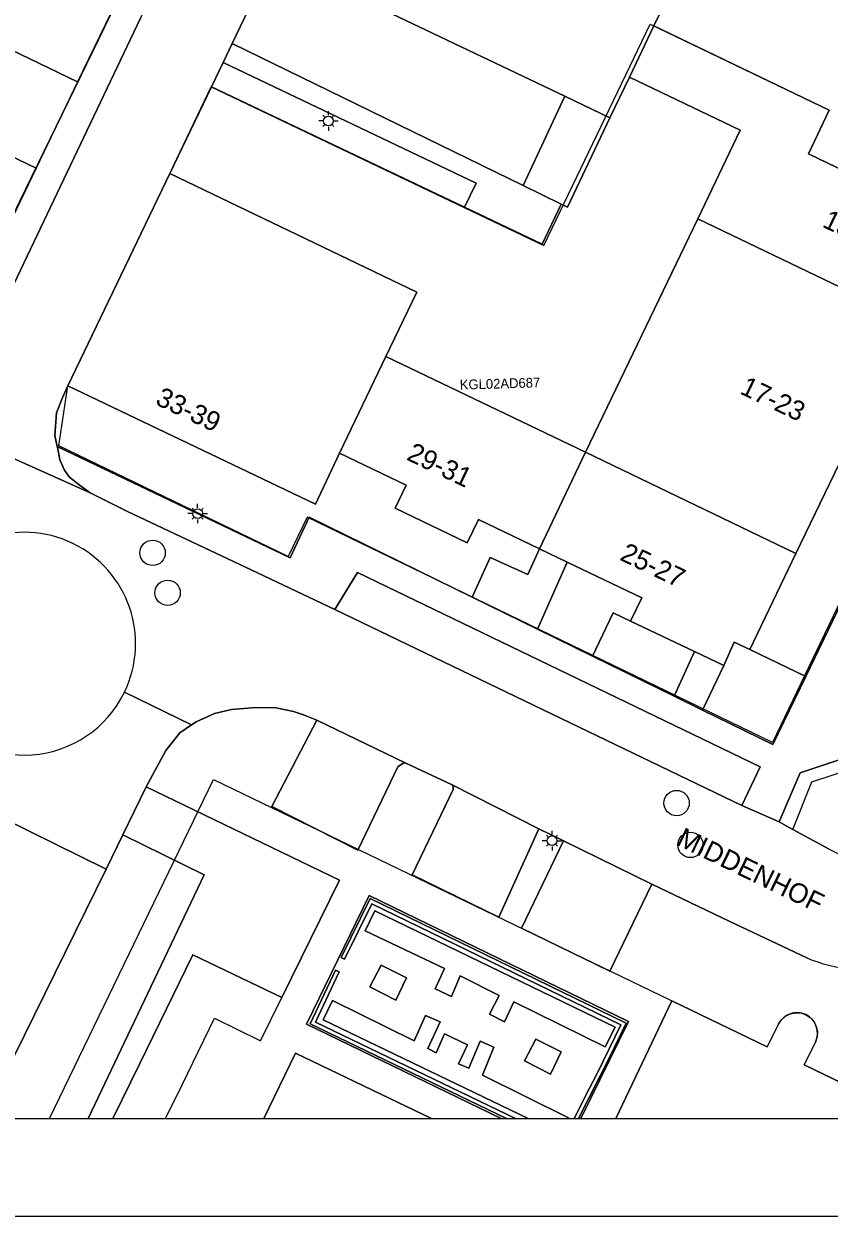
# Model space of a CAD drawing. Extents: x 124901 to 125496, y 515369 to 515789.
# Drawn here: x 125219 to 125260.3, y 515368.5 to 515429.7 of the extents above; entities that cross this region are included whole.
import ezdxf

# ---------------------------------------------------------------- set-up
doc = ezdxf.new("R2010")
doc.units = 0
for name, color, linetype in [('Alg Kaders', 7, 'Continuous'), ('Gebouw', 7, 'Continuous'), ('Lichtmast', 7, 'Continuous'), ('Onbegroeid terrein', 7, 'Continuous'), ('Overige bouwwerk', 7, 'Continuous'), ('Parkeren', 7, 'Continuous'), ('Perceelnummers', 7, 'Continuous'), ('Perceelsgrenzen', 7, 'Continuous'), ('Putten', 7, 'Continuous'), ('Teksten', 7, 'Continuous'), ('Vegetatie', 7, 'Continuous'), ('Voetpad', 7, 'Continuous'), ('Wegen drempel verkeerseiland', 7, 'Continuous'), ('Wegen lokale weg', 7, 'Continuous')]:
    doc.layers.add(name, color=color, linetype=linetype)

msp = doc.modelspace()

# ---------------------------------------------------------------- linework, layer by layer
at = {"layer": 'Alg Kaders'}
for points in [[(125495.925, 515789.043), (124901.425, 515789.043), (124901.425, 515368.543), (125495.925, 515368.543)], [(125490.925, 515784.043), (124906.425, 515784.043), (124906.425, 515373.543), (125490.925, 515373.543)]]:
    msp.add_lwpolyline(points, close=True, dxfattribs=at)
at = {"layer": 'Gebouw'}
msp.add_line((125257.67, 515378.39), (125257.1, 515377.22), dxfattribs=at)
for points in [[(125250.03, 515426.96), (125255.71, 515424.23), (125253.531, 515419.694), (125264.329, 515414.501), (125266.7, 515419.43), (125265.9, 515419.81), (125266.47, 515421), (125261.7, 515423.29), (125261.13, 515422.1), (125259.21, 515423.03), (125260.28, 515425.26), (125251.28, 515429.58)], [(125237.54, 515412.63), (125239.13, 515415.93), (125226.46, 515422.01), (125221.23, 515411.13), (125233.93, 515405.06), (125235.16, 515407.67)], [(125258.571, 515402.53), (125260.779, 515407.12), (125262.161, 515409.994), (125264.329, 515414.501), (125253.531, 515419.694), (125247.78, 515407.72)], [(125242.29, 515404.27), (125245.415, 515402.771), (125247.78, 515407.72), (125237.54, 515412.63), (125235.16, 515407.67), (125238.58, 515406.03), (125238.02, 515404.85), (125241.71, 515403.07)], [(125253.36, 515397.5), (125254.88, 515396.78), (125255.41, 515397.98), (125256.2, 515397.6), (125258.571, 515402.53), (125247.78, 515407.72), (125245.415, 515402.771), (125246.847, 515402.084), (125250.67, 515400.25), (125250.09, 515399.05)]]:
    msp.add_lwpolyline(points, close=True, dxfattribs=at)
for points in [[(125257.1, 515377.22), (125252.21, 515379.58), (125249.328, 515373.543)], [(125263.392, 515373.543), (125263.502, 515373.838), (125264.023, 515373.59), (125264.132, 515373.825), (125259, 515376.3), (125259.57, 515377.47)], [(125239.876, 515373.543), (125232.91, 515376.9), (125231.293, 515373.543)]]:
    msp.add_lwpolyline(points, dxfattribs=at)
msp.add_arc((125258.618, 515377.926), 1.056, 334.38273, 153.94376, dxfattribs=at)
at = {"layer": 'Lichtmast'}
for p, q in [((125234.387, 515424.92), (125234.317, 515424.991)), ((125234.599, 515425.008), (125234.599, 515425.208)), ((125234.811, 515424.92), (125234.882, 515424.992)), ((125234.299, 515424.709), (125234.099, 515424.708)), ((125234.387, 515424.496), (125234.315, 515424.425)), ((125234.599, 515424.408), (125234.599, 515424.208)), ((125234.811, 515424.496), (125234.881, 515424.425)), ((125234.899, 515424.708), (125235.099, 515424.708)), ((125227.676, 515404.786), (125227.606, 515404.857)), ((125227.888, 515404.874), (125227.888, 515405.074)), ((125228.1, 515404.786), (125228.171, 515404.858)), ((125227.588, 515404.575), (125227.388, 515404.574)), ((125227.676, 515404.362), (125227.604, 515404.291)), ((125227.888, 515404.274), (125227.888, 515404.074)), ((125228.1, 515404.362), (125228.17, 515404.291)), ((125228.188, 515404.574), (125228.388, 515404.574)), ((125246.065, 515388.097), (125246.065, 515388.297)), ((125245.765, 515387.798), (125245.565, 515387.797)), ((125245.853, 515387.585), (125245.781, 515387.514)), ((125245.853, 515388.009), (125245.783, 515388.08)), ((125246.277, 515388.009), (125246.348, 515388.081)), ((125246.277, 515387.585), (125246.347, 515387.514)), ((125246.365, 515387.797), (125246.565, 515387.797)), ((125246.065, 515387.497), (125246.065, 515387.297))]:
    msp.add_line(p, q, dxfattribs=at)
for centre in [(125234.599, 515424.708), (125227.888, 515404.574), (125246.065, 515387.797)]:
    msp.add_circle(centre, 0.25, dxfattribs=at)
at = {"layer": 'Onbegroeid terrein'}
for points in [[(125212.378, 515407.217), (125218.773, 515420.602), (125228.705, 515441.027), (125231.369, 515446.506), (125208.757, 515457.227), (125207.246, 515457.999), (125185.331, 515468.649), (125174.743, 515446.788), (125169.594, 515436.119), (125169.208, 515435.054), (125169.078, 515434.302), (125169.052, 515433.637), (125169.143, 515433.015), (125169.246, 515432.293), (125171.72, 515424.504), (125175.501, 515422.7), (125184.563, 515418.371), (125187.6, 515416.92), (125188.955, 515416.229), (125189.83, 515418.039), (125192.711, 515416.656), (125201.09, 515412.635)], [(125255.71, 515424.23), (125250.03, 515426.96), (125249.035, 515424.874), (125246.849, 515420.292), (125246.532, 515420.442), (125245.559, 515418.383), (125241.581, 515420.294), (125228.595, 515426.458), (125226.46, 515422.01), (125239.13, 515415.93), (125237.54, 515412.63), (125247.78, 515407.72), (125253.531, 515419.694)], [(125245.415, 515402.771), (125242.29, 515404.27), (125241.71, 515403.07), (125238.02, 515404.85), (125238.58, 515406.03), (125235.16, 515407.67), (125233.93, 515405.06), (125221.23, 515411.13), (125220.944, 515410.472), (125220.656, 515409.743), (125220.57, 515408.581), (125220.688, 515408.019), (125232.629, 515402.3), (125233.613, 515404.388), (125241.964, 515400.292), (125242.884, 515402.329), (125244.821, 515401.455)], [(125256.2, 515397.6), (125259.073, 515396.218), (125263.683, 515405.757), (125260.779, 515407.12), (125258.571, 515402.53)], [(125246.847, 515402.084), (125245.312, 515398.65), (125248.131, 515397.267), (125249.196, 515399.48), (125250.09, 515399.05), (125250.67, 515400.25)], [(125254.88, 515396.78), (125253.36, 515397.5), (125252.326, 515395.21), (125253.781, 515394.496)], [(125248.784, 515377.222), (125244.096, 515379.534), (125243.618, 515378.512), (125242.857, 515378.904), (125243.357, 515379.86), (125241.358, 515380.86), (125240.901, 515379.816), (125240.075, 515380.208), (125240.554, 515381.251), (125236.477, 515383.169), (125236.974, 515384.201), (125249.302, 515378.242)], [(125238.604, 515380.765), (125238.054, 515379.615), (125236.715, 515380.301), (125237.298, 515381.418)], [(125244.648, 515376.506), (125245.232, 515377.623), (125246.537, 515376.97), (125245.988, 515375.819)]]:
    msp.add_lwpolyline(points, close=True, dxfattribs=at)
for points in [[(125247.543, 515373.543), (125249.988, 515378.532), (125236.683, 515384.989), (125233.468, 515378.393), (125243.453, 515373.543)], [(125247.202, 515373.543), (125247.987, 515375.099), (125248.385, 515375.851), (125249.592, 515378.35), (125236.825, 515384.568), (125235.424, 515381.722), (125235.245, 515381.81), (125236.733, 515384.835), (125249.859, 515378.443), (125248.972, 515376.608), (125248.551, 515375.771), (125247.426, 515373.543)], [(125243.736, 515373.543), (125233.667, 515378.4), (125234.963, 515381.161), (125235.144, 515381.076), (125233.932, 515378.494), (125244.196, 515373.543)], [(125244.833, 515373.543), (125234.335, 515378.616), (125234.809, 515379.606), (125238.991, 515377.531), (125239.578, 515378.841), (125240.323, 515378.502), (125239.691, 515377.147), (125240.12, 515376.921), (125240.549, 515377.892), (125241.724, 515377.327), (125241.272, 515376.356), (125241.792, 515376.13), (125242.371, 515377.511), (125243.079, 515377.215), (125242.492, 515375.769), (125246.912, 515373.593), (125246.887, 515373.543)]]:
    msp.add_lwpolyline(points, dxfattribs=at)
at = {"layer": 'Overige bouwwerk'}
msp.add_lwpolyline([(125226.246, 515373.543), (125227.114, 515375.316), (125228.762, 515378.688), (125231.118, 515377.537), (125232.2, 515379.75), (125227.642, 515381.939), (125224.922, 515376.374), (125223.538, 515373.543)], dxfattribs=at)
at = {"layer": 'Parkeren'}
for points in [[(125244.589, 515421.391), (125246.723, 515425.977), (125231.784, 515433.104), (125229.663, 515428.685)], [(125234.926, 515399.649), (125255.788, 515389.604), (125256.728, 515391.589), (125236.082, 515401.556), (125235.68, 515400.893)], [(125238.571, 515391.774), (125233.994, 515393.977), (125231.703, 515389.555), (125236.107, 515387.309), (125238.153, 515391.578), (125238.423, 515391.778), (125238.493, 515391.791)], [(125245.38, 515388.411), (125240.944, 515390.666), (125240.995, 515390.553), (125241.001, 515390.419), (125238.884, 515386.042), (125243.327, 515383.88)], [(125251.178, 515385.568), (125246.655, 515387.788), (125244.498, 515383.312), (125249.03, 515381.106)]]:
    msp.add_lwpolyline(points, close=True, dxfattribs=at)
msp.add_lwpolyline([(125222.275, 515373.543), (125228.231, 515386.048), (125224.058, 515388.094), (125223.196, 515386.345), (125216.885, 515373.543)], dxfattribs=at)
at = {"layer": 'Perceelsgrenzen'}
for points in [[(125169.594, 515436.119), (125171.391, 515439.843), (125173.607, 515444.435), (125174.743, 515446.788), (125175.824, 515449.021), (125178.061, 515453.638), (125180.281, 515458.223), (125182.498, 515462.8), (125185.331, 515468.649), (125208.05, 515457.6), (125231.24, 515446.43), (125224.008, 515431.423), (125221.735, 515426.706), (125219.605, 515422.285), (125217.376, 515417.66), (125215.168, 515413.079), (125212.35, 515407.23), (125189.14, 515418.37), (125188.269, 515418.797), (125187.364, 515417.041), (125171.72, 515424.504), (125170.86, 515427.213), (125169.246, 515432.293)], [(125220.297, 515373.543), (125228.71, 515390.93), (125257.1, 515377.22), (125257.67, 515378.39), (125257.822, 515378.619), (125258.028, 515378.801), (125258.274, 515378.923), (125258.543, 515378.978), (125258.817, 515378.962), (125259.078, 515378.875), (125259.307, 515378.724), (125259.49, 515378.519), (125259.614, 515378.274), (125259.67, 515378.005), (125259.655, 515377.731), (125259.57, 515377.47), (125259, 515376.3), (125264.08, 515373.85), (125264.678, 515373.543)], [(125220.297, 515373.543), (125228.71, 515390.93), (125257.1, 515377.22), (125257.67, 515378.39), (125257.822, 515378.619), (125258.028, 515378.801), (125258.274, 515378.923), (125258.543, 515378.978), (125258.817, 515378.962), (125259.078, 515378.875), (125259.307, 515378.724), (125259.49, 515378.519), (125259.614, 515378.274), (125259.67, 515378.005), (125259.655, 515377.731), (125259.57, 515377.47), (125259, 515376.3), (125264.08, 515373.85), (125264.678, 515373.543)]]:
    msp.add_lwpolyline(points, dxfattribs=at)
for points in [[(125194.892, 515428.525), (125194.04, 515426.76), (125192.67, 515423.92), (125191.98, 515424.25), (125194.19, 515428.85), (125196.41, 515433.45), (125198.63, 515438.04), (125200.84, 515442.63), (125203.05, 515447.22), (125205.26, 515451.82), (125208.05, 515457.6), (125231.24, 515446.43), (125224.008, 515431.423), (125212.59, 515436.97), (125203.52, 515441.35), (125201.54, 515442.31), (125200.17, 515439.47), (125199.386, 515437.847), (125197.102, 515433.109), (125206.819, 515428.449), (125219.605, 515422.285), (125217.376, 515417.66)], [(125199.386, 515437.847), (125200.17, 515439.47), (125201.54, 515442.31), (125203.52, 515441.35), (125212.59, 515436.97), (125224.008, 515431.423), (125221.735, 515426.706), (125216.33, 515429.31), (125216.4, 515429.45), (125210.39, 515432.4), (125210.45, 515432.52)], [(125199.386, 515437.847), (125210.45, 515432.52), (125210.39, 515432.4), (125216.4, 515429.45), (125216.33, 515429.31), (125221.735, 515426.706), (125219.605, 515422.285), (125206.819, 515428.449), (125197.102, 515433.109)], [(125220.77, 515408.05), (125221.23, 515411.13), (125226.46, 515422.01), (125228.59, 515426.46), (125245.64, 515418.32), (125251.09, 515429.67), (125260.28, 515425.26), (125259.21, 515423.03), (125261.13, 515422.1), (125261.7, 515423.29), (125266.47, 515421), (125265.9, 515419.81), (125267.1, 515419.24), (125268.34, 515415.69), (125257.36, 515392.83), (125233.5, 515404.39), (125232.54, 515402.38)], [(125268.34, 515415.69), (125257.36, 515392.83), (125233.5, 515404.39), (125232.54, 515402.38), (125220.77, 515408.05), (125221.23, 515411.13), (125226.46, 515422.01), (125228.59, 515426.46), (125245.64, 515418.32), (125251.09, 515429.67), (125260.28, 515425.26), (125259.21, 515423.03), (125261.13, 515422.1), (125261.7, 515423.29), (125266.47, 515421), (125265.9, 515419.81), (125267.1, 515419.24)]]:
    msp.add_lwpolyline(points, close=True, dxfattribs=at)
at = {"layer": 'Putten'}
for centre in [(125225.58, 515402.56), (125226.35, 515400.51), (125252.45, 515389.73), (125253.16, 515387.58)]:
    msp.add_circle(centre, 0.65, dxfattribs=at)
at = {"layer": 'Vegetatie'}
for points in [[(125228.595, 515426.458), (125241.581, 515420.294), (125242.169, 515421.516), (125229.196, 515427.711)], [(125246.849, 515420.292), (125249.035, 515424.874), (125246.723, 515425.977), (125244.589, 515421.391), (125246.532, 515420.442)], [(125241.964, 515400.292), (125245.312, 515398.65), (125246.847, 515402.084), (125245.415, 515402.771), (125244.821, 515401.455), (125242.884, 515402.329)], [(125253.36, 515397.5), (125250.09, 515399.05), (125249.196, 515399.48), (125248.131, 515397.267), (125252.326, 515395.21)], [(125255.41, 515397.98), (125254.88, 515396.78), (125253.781, 515394.496), (125257.386, 515392.728), (125259.073, 515396.218), (125256.2, 515397.6)], [(125259.386, 515390.809), (125274.797, 515395.869), (125274.67, 515396.248), (125274.564, 515396.564), (125258.779, 515391.274), (125257.705, 515388.763), (125258.064, 515388.567), (125258.418, 515388.374)], [(125244.096, 515379.534), (125248.784, 515377.222), (125249.302, 515378.242), (125236.974, 515384.201), (125236.477, 515383.169), (125240.554, 515381.251), (125240.075, 515380.208), (125240.901, 515379.816), (125241.358, 515380.86), (125243.357, 515379.86), (125242.857, 515378.904), (125243.618, 515378.512)], [(125238.054, 515379.615), (125238.604, 515380.765), (125237.298, 515381.418), (125236.715, 515380.301)], [(125245.232, 515377.623), (125244.648, 515376.506), (125245.988, 515375.819), (125246.537, 515376.97)]]:
    msp.add_lwpolyline(points, close=True, dxfattribs=at)
for points in [[(125265.683, 515386.887), (125267.758, 515387.579), (125266.193, 515392.406), (125274.974, 515395.339), (125274.797, 515395.869), (125274.67, 515396.248), (125274.564, 515396.564), (125258.779, 515391.274), (125257.705, 515388.763), (125258.064, 515388.567), (125258.418, 515388.374), (125260.273, 515387.361)], [(125223.538, 515373.543), (125224.922, 515376.374), (125227.642, 515381.939), (125232.2, 515379.75), (125235.16, 515385.768), (125225.253, 515390.56), (125224.058, 515388.094), (125228.231, 515386.048), (125222.275, 515373.543)], [(125247.426, 515373.543), (125248.551, 515375.771), (125248.972, 515376.608), (125249.859, 515378.443), (125236.733, 515384.835), (125235.245, 515381.81), (125235.424, 515381.722), (125236.825, 515384.568), (125249.592, 515378.35), (125248.385, 515375.851), (125247.987, 515375.099), (125247.202, 515373.543)], [(125244.196, 515373.543), (125233.932, 515378.494), (125235.144, 515381.076), (125234.963, 515381.161), (125233.667, 515378.4), (125243.736, 515373.543)], [(125246.887, 515373.543), (125246.912, 515373.593), (125242.492, 515375.769), (125243.079, 515377.215), (125242.371, 515377.511), (125241.792, 515376.13), (125241.272, 515376.356), (125241.724, 515377.327), (125240.549, 515377.892), (125240.12, 515376.921), (125239.691, 515377.147), (125240.323, 515378.502), (125239.578, 515378.841), (125238.991, 515377.531), (125234.809, 515379.606), (125234.335, 515378.616), (125244.833, 515373.543)]]:
    msp.add_lwpolyline(points, dxfattribs=at)
msp.add_arc((125263.525, 515393.365), 6.828, 241.55996, 288.42561, dxfattribs=at)
at = {"layer": 'Voetpad'}
for points in [[(125214.888, 515408.993), (125217.078, 515413.464), (125224.953, 515429.979), (125230.168, 515440.315), (125228.705, 515441.027), (125218.773, 515420.602), (125212.378, 515407.217), (125211.422, 515405.217), (125212.725, 515404.588), (125212.834, 515404.802)], [(125244.589, 515421.391), (125229.663, 515428.685), (125229.196, 515427.711), (125242.169, 515421.516), (125241.581, 515420.294), (125245.559, 515418.383), (125246.532, 515420.442)]]:
    msp.add_lwpolyline(points, close=True, dxfattribs=at)
for points in [[(125251.555, 515430.157), (125251.28, 515429.58), (125260.28, 515425.26), (125259.21, 515423.03), (125261.13, 515422.1), (125261.7, 515423.29), (125266.47, 515421), (125265.9, 515419.81), (125266.7, 515419.43), (125268.4, 515420.04), (125268.78, 515420.84), (125267.59, 515421.41), (125269.87, 515426.18), (125271.06, 515425.61), (125271.98, 515427.53), (125269.74, 515428.6), (125274.05, 515437.61)], [(125292.261, 515405.098), (125279.5, 515411.321), (125280.828, 515414.088), (125277.982, 515415.451), (125276.566, 515412.691), (125269.532, 515416.086), (125268.214, 515419.739), (125268.4, 515420.04), (125266.7, 515419.43), (125267.044, 515419.213), (125268.44, 515415.749), (125265.013, 515408.598), (125262.161, 515409.994), (125260.779, 515407.12), (125263.683, 515405.757), (125259.073, 515396.218), (125257.386, 515392.728), (125253.781, 515394.496), (125252.326, 515395.21), (125248.131, 515397.267), (125245.312, 515398.65)], [(125245.312, 515398.65), (125241.964, 515400.292), (125233.613, 515404.388), (125232.629, 515402.3), (125220.688, 515408.019), (125220.716, 515407.887), (125220.817, 515407.324), (125221.067, 515406.802), (125221.31, 515406.457), (125221.748, 515406.093), (125222.374, 515405.643), (125224.289, 515404.687), (125230.638, 515401.68), (125234.926, 515399.649), (125235.68, 515400.893), (125236.082, 515401.556), (125256.728, 515391.589), (125255.788, 515389.604), (125257.705, 515388.763), (125258.779, 515391.274), (125274.564, 515396.564)], [(125259.126, 515381.788), (125255.14, 515383.678), (125251.178, 515385.568), (125249.03, 515381.106), (125244.498, 515383.312), (125246.655, 515387.788), (125245.38, 515388.411), (125243.327, 515383.88), (125238.884, 515386.042), (125241.001, 515390.419), (125240.995, 515390.553), (125240.944, 515390.666), (125238.571, 515391.774), (125238.493, 515391.791), (125238.423, 515391.778), (125238.153, 515391.578), (125236.107, 515387.309), (125231.703, 515389.555), (125233.994, 515393.977), (125233.324, 515394.253), (125232.805, 515394.423), (125231.826, 515394.632), (125230.674, 515394.609), (125229.627, 515394.518), (125228.751, 515394.329), (125227.82, 515393.9), (125227.58, 515393.737), (125226.978, 515393.328), (125226.255, 515392.427)], [(125226.255, 515392.427), (125225.253, 515390.56), (125235.16, 515385.768), (125232.2, 515379.75), (125227.642, 515381.939), (125224.922, 515376.374), (125223.538, 515373.543)], [(125243.453, 515373.543), (125233.468, 515378.393), (125236.683, 515384.989), (125249.988, 515378.532), (125247.543, 515373.543)], [(125249.328, 515373.543), (125252.21, 515379.58), (125257.1, 515377.22), (125257.67, 515378.39)], [(125259.57, 515377.47), (125259, 515376.3), (125264.132, 515373.825), (125264.716, 515373.543)], [(125231.293, 515373.543), (125232.91, 515376.9), (125239.876, 515373.543)]]:
    msp.add_lwpolyline(points, dxfattribs=at)
for centre, radius, start, end in [((125262.505, 515389.959), 8.842, 247.53125, 278.32768), ((125258.618, 515377.926), 1.056, 334.38273, 153.94376)]:
    msp.add_arc(centre, radius, start, end, dxfattribs=at)
at = {"layer": 'Wegen drempel verkeerseiland'}
for centre, start, end in [((125218.991, 515397.9), 334.14307, 154.13023), ((125218.991, 515397.901), 154.13433, 334.13897)]:
    msp.add_arc(centre, 5.715, start, end, dxfattribs=at)
at = {"layer": 'Wegen lokale weg'}
for points in [[(125214.888, 515408.993), (125222.374, 515405.643), (125221.748, 515406.093), (125221.31, 515406.457), (125221.067, 515406.802), (125220.817, 515407.324), (125220.716, 515407.887), (125220.688, 515408.019), (125220.57, 515408.581), (125220.656, 515409.743), (125220.944, 515410.472), (125221.23, 515411.13), (125226.46, 515422.01), (125228.595, 515426.458), (125229.196, 515427.711), (125229.663, 515428.685), (125231.784, 515433.104), (125246.723, 515425.977), (125249.035, 515424.874), (125250.03, 515426.96), (125251.28, 515429.58), (125251.555, 515430.157)], [(125224.953, 515429.979), (125217.078, 515413.464)], [(125169.485, 515412.635), (125170.868, 515411.802), (125173.004, 515410.774), (125191.147, 515402.019), (125211.161, 515392.277), (125223.196, 515386.345), (125224.058, 515388.094), (125225.253, 515390.56)], [(125260.273, 515387.361), (125258.418, 515388.374), (125258.064, 515388.567), (125257.705, 515388.763), (125255.788, 515389.604), (125234.926, 515399.649), (125230.638, 515401.68), (125224.289, 515404.687), (125222.374, 515405.643), (125214.888, 515408.993), (125212.834, 515404.802), (125212.725, 515404.588), (125212.474, 515404.095), (125212.187, 515403.66), (125211.971, 515403.446), (125211.697, 515403.174), (125210.959, 515402.508), (125210.349, 515402.09), (125213.849, 515400.394)], [(125224.134, 515395.408), (125227.58, 515393.737), (125227.82, 515393.9), (125228.751, 515394.329), (125229.627, 515394.518), (125230.674, 515394.609), (125231.826, 515394.632), (125232.805, 515394.423), (125233.324, 515394.253), (125233.994, 515393.977), (125238.571, 515391.774), (125240.944, 515390.666), (125245.38, 515388.411), (125246.655, 515387.788), (125251.178, 515385.568), (125255.14, 515383.678), (125259.126, 515381.788)], [(125225.253, 515390.56), (125226.255, 515392.427), (125226.978, 515393.328), (125227.58, 515393.737), (125224.134, 515395.408)], [(125216.885, 515373.543), (125223.196, 515386.345), (125211.161, 515392.277), (125213.841, 515390.771), (125214.556, 515390.173), (125214.979, 515389.526), (125215.437, 515388.609), (125215.751, 515387.744), (125216.035, 515386.53), (125216.11, 515385.7), (125216.018, 515384.932), (125215.699, 515384.032), (125214.532, 515381.479), (125210.717, 515373.543)]]:
    msp.add_lwpolyline(points, dxfattribs=at)
for centre, radius, start, end in [((125218.991, 515397.9), 5.715, 334.14307, 154.13023), ((125218.991, 515397.901), 5.715, 154.13433, 334.13897), ((125263.525, 515393.365), 6.828, 241.55996, 288.42561), ((125262.505, 515389.959), 8.842, 247.53125, 278.32768)]:
    msp.add_arc(centre, radius, start, end, dxfattribs=at)

# ---------------------------------------------------------------- texts
at = {"layer": 'Perceelnummers'}
msp.add_text('KGL02AD687', height=0.5, rotation=1.63268, dxfattribs=at).set_placement((125241.339, 515410.931))
at = {"layer": 'Teksten'}
for s, rotation, p in [('13-15', 334.4, (125259.872, 515419.3)), ('17-23', 334.4, (125255.643, 515410.75)), ('33-39', 334.5, (125225.671, 515410.196)), ('29-31', 334.5, (125238.552, 515407.353)), ('25-27', 334.4, (125249.488, 515402.217)), ('MIDDENHOF', 334.2, (125252.395, 515387.603))]:
    msp.add_text(s, height=1, rotation=rotation, dxfattribs=at).set_placement(p)

doc.saveas('drawing.dxf')
